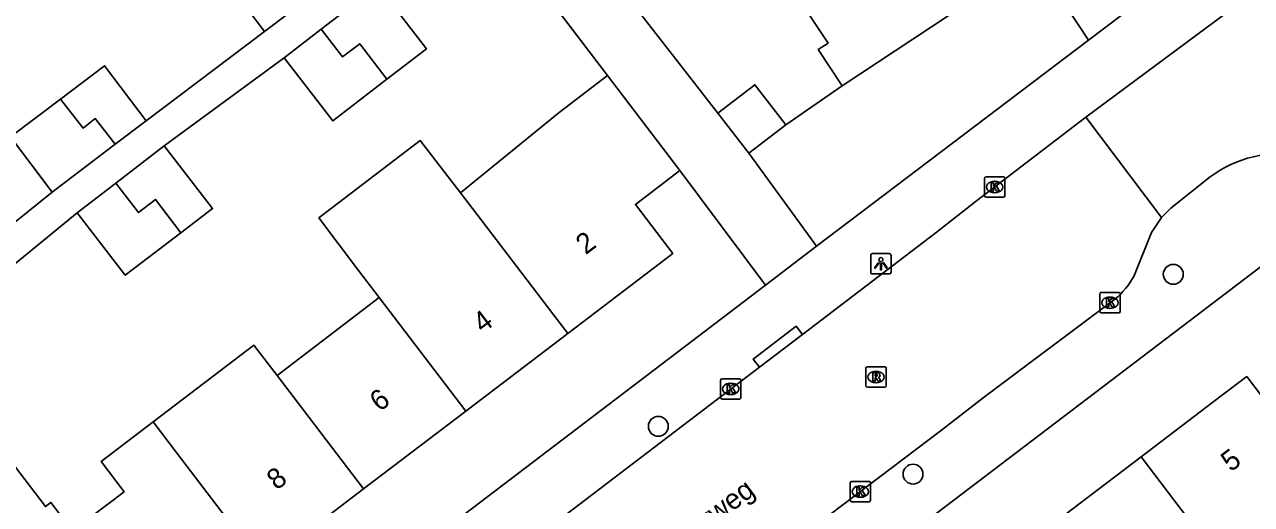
# Model space of a CAD drawing. Extents: x 160037 to 160839, y 385326 to 386441.
# Drawn here: x 160441.2 to 160501.5, y 385823.3 to 385846.9 of the extents above; entities that cross this region are included whole.
import ezdxf

# ---------------------------------------------------------------- set-up
doc = ezdxf.new("R2010")
doc.units = 0
for name, color, linetype in [('IMGEO_Boom', 7, 'Continuous'), ('IMGEO_Groenvoorziening', 7, 'Continuous'), ('IMGEO_Kolk', 7, 'Continuous'), ('IMGEO_Lichtpunt', 7, 'Continuous'), ('IMGEO_Muur', 7, 'Continuous'), ('IMGEO_Openbare_ruimte_label', 7, 'Continuous'), ('IMGEO_Pand', 7, 'Continuous'), ('IMGEO_Pand_nummerreeks', 7, 'Continuous'), ('IMGEO_Rijbaan_lokaal_gesloten', 7, 'Continuous'), ('IMGEO_Rioolput', 7, 'Continuous'), ('IMGEO_Voetpad_open', 7, 'Continuous')]:
    doc.layers.add(name, color=color, linetype=linetype)

msp = doc.modelspace()

# ---------------------------------------------------------------- linework, layer by layer
at = {"layer": 'IMGEO_Boom'}
for centre in [(160497.641, 385834.612), (160472.333, 385827.141), (160484.853, 385824.789)]:
    msp.add_circle(centre, 0.489, dxfattribs=at)
at = {"layer": 'IMGEO_Groenvoorziening'}
for points in [[(160493.476, 385846.124), (160490.841, 385850.132)], [(160478.595, 385841.952), (160481.363, 385843.883)]]:
    msp.add_lwpolyline(points, dxfattribs=at)
at = {"layer": 'IMGEO_Kolk'}
for p, q in [((160488.364, 385838.477), (160488.364, 385839.329)), ((160488.439, 385839.403), (160489.291, 385839.403)), ((160488.852, 385839.183), (160488.877, 385839.183)), ((160489.365, 385839.329), (160489.365, 385838.477)), ((160488.875, 385838.623), (160488.85, 385838.623)), ((160489.291, 385838.403), (160488.439, 385838.403)), ((160494.031, 385832.79), (160494.031, 385833.642)), ((160494.106, 385833.716), (160494.958, 385833.716)), ((160495.032, 385833.642), (160495.032, 385832.79)), ((160494.519, 385833.496), (160494.544, 385833.496)), ((160494.958, 385832.716), (160494.106, 385832.716)), ((160494.542, 385832.936), (160494.517, 385832.936)), ((160475.394, 385828.555), (160475.394, 385829.407)), ((160475.469, 385829.481), (160476.321, 385829.481)), ((160476.395, 385829.407), (160476.395, 385828.555)), ((160475.882, 385829.261), (160475.907, 385829.261)), ((160476.321, 385828.481), (160475.469, 385828.481)), ((160475.905, 385828.701), (160475.88, 385828.701)), ((160481.766, 385823.508), (160481.766, 385824.36)), ((160481.841, 385824.434), (160482.693, 385824.434)), ((160482.254, 385824.214), (160482.279, 385824.214)), ((160482.767, 385824.36), (160482.767, 385823.508)), ((160482.693, 385823.434), (160481.841, 385823.434)), ((160482.277, 385823.654), (160482.252, 385823.654))]:
    msp.add_line(p, q, dxfattribs=at)
for points in [[(160488.364, 385838.477), (160488.364, 385839.329)], [(160488.439, 385839.403), (160489.291, 385839.403)], [(160488.685, 385839.103), (160488.808, 385839.103), (160488.808, 385838.952), (160488.938, 385839.103), (160489.102, 385839.103), (160488.956, 385838.952), (160489.109, 385838.703), (160488.957, 385838.703), (160488.872, 385838.867), (160488.808, 385838.8), (160488.808, 385838.703), (160488.685, 385838.703), (160488.685, 385839.103)], [(160489.365, 385839.329), (160489.365, 385838.477)], [(160489.291, 385838.403), (160488.439, 385838.403)], [(160494.031, 385832.79), (160494.031, 385833.642)], [(160494.106, 385833.716), (160494.958, 385833.716)], [(160495.032, 385833.642), (160495.032, 385832.79)], [(160494.352, 385833.416), (160494.475, 385833.416), (160494.475, 385833.265), (160494.605, 385833.416), (160494.769, 385833.416), (160494.623, 385833.265), (160494.776, 385833.016), (160494.624, 385833.016), (160494.539, 385833.18), (160494.475, 385833.113), (160494.475, 385833.016), (160494.352, 385833.016), (160494.352, 385833.416)], [(160494.958, 385832.716), (160494.106, 385832.716)], [(160475.394, 385828.555), (160475.394, 385829.407)], [(160475.469, 385829.481), (160476.321, 385829.481)], [(160476.395, 385829.407), (160476.395, 385828.555)], [(160475.715, 385829.181), (160475.838, 385829.181), (160475.838, 385829.03), (160475.968, 385829.181), (160476.132, 385829.181), (160475.986, 385829.03), (160476.139, 385828.781), (160475.987, 385828.781), (160475.902, 385828.945), (160475.838, 385828.878), (160475.838, 385828.781), (160475.715, 385828.781), (160475.715, 385829.181)], [(160476.321, 385828.481), (160475.469, 385828.481)], [(160481.766, 385823.508), (160481.766, 385824.36)], [(160481.841, 385824.434), (160482.693, 385824.434)], [(160482.087, 385824.134), (160482.21, 385824.134), (160482.21, 385823.983), (160482.34, 385824.134), (160482.504, 385824.134), (160482.358, 385823.983), (160482.511, 385823.734), (160482.359, 385823.734), (160482.274, 385823.898), (160482.21, 385823.831), (160482.21, 385823.734), (160482.087, 385823.734), (160482.087, 385824.134)], [(160482.767, 385824.36), (160482.767, 385823.508)], [(160482.693, 385823.434), (160481.841, 385823.434)]]:
    msp.add_lwpolyline(points, dxfattribs=at)
for centre, start, end in [((160488.441, 385839.327), 91.55205, 178.44795), ((160488.441, 385839.327), 91.55205, 178.44795), ((160489.289, 385839.327), 1.55205, 88.44795), ((160489.289, 385839.327), 1.55205, 88.44795), ((160488.441, 385838.479), 181.55205, 268.44795), ((160488.441, 385838.479), 181.55205, 268.44795), ((160489.289, 385838.479), 271.55205, 358.44795), ((160489.289, 385838.479), 271.55205, 358.44795), ((160494.108, 385833.64), 91.55205, 178.44795), ((160494.108, 385833.64), 91.55205, 178.44795), ((160494.956, 385833.64), 1.55205, 88.44795), ((160494.956, 385833.64), 1.55205, 88.44795), ((160494.108, 385832.792), 181.55205, 268.44795), ((160494.108, 385832.792), 181.55205, 268.44795), ((160494.956, 385832.792), 271.55205, 358.44795), ((160494.956, 385832.792), 271.55205, 358.44795), ((160475.471, 385829.405), 91.55205, 178.44795), ((160475.471, 385829.405), 91.55205, 178.44795), ((160476.319, 385829.405), 1.55205, 88.44795), ((160476.319, 385829.405), 1.55205, 88.44795), ((160475.471, 385828.557), 181.55205, 268.44795), ((160475.471, 385828.557), 181.55205, 268.44795), ((160476.319, 385828.557), 271.55205, 358.44795), ((160476.319, 385828.557), 271.55205, 358.44795), ((160481.843, 385824.358), 91.55205, 178.44795), ((160481.843, 385824.358), 91.55205, 178.44795), ((160482.691, 385824.358), 1.55205, 88.44795), ((160482.691, 385824.358), 1.55205, 88.44795), ((160481.843, 385823.51), 181.55205, 268.44795), ((160481.843, 385823.51), 181.55205, 268.44795), ((160482.691, 385823.51), 271.55205, 358.44795), ((160482.691, 385823.51), 271.55205, 358.44795)]:
    msp.add_arc(centre, 0.0765, start, end, dxfattribs=at)
for centre, major_axis, ratio, start_param, end_param in [((160488.851, 385838.903), (-0.387, 0.002), 0.722429, 4.712389, 7.853982), ((160488.876, 385838.903), (-0.39, 0.002), 0.717154, 1.570796, 4.712389), ((160494.518, 385833.216), (-0.387, 0.002), 0.722429, 4.712389, 7.853982), ((160494.543, 385833.216), (-0.39, 0.002), 0.717154, 1.570796, 4.712389), ((160475.881, 385828.981), (-0.387, 0.002), 0.722429, 4.712389, 7.853982), ((160475.906, 385828.981), (-0.39, 0.002), 0.717154, 1.570796, 4.712389), ((160482.253, 385823.934), (-0.387, 0.002), 0.722429, 4.712389, 7.853982), ((160482.278, 385823.934), (-0.39, 0.002), 0.717154, 1.570796, 4.712389)]:
    msp.add_ellipse(centre, major_axis=major_axis, ratio=ratio, start_param=start_param, end_param=end_param, dxfattribs=at)
at = {"layer": 'IMGEO_Lichtpunt'}
for p, q in [((160482.774, 385835.533), (160482.774, 385834.726)), ((160482.774, 385835.533), (160482.774, 385834.726)), ((160483.676, 385835.628), (160482.868, 385835.628)), ((160483.676, 385835.628), (160482.868, 385835.628)), ((160483.77, 385834.726), (160483.77, 385835.533)), ((160483.77, 385834.726), (160483.77, 385835.533)), ((160482.868, 385834.632), (160483.676, 385834.632)), ((160482.868, 385834.632), (160483.676, 385834.632))]:
    msp.add_line(p, q, dxfattribs=at)
for points in [[(160483.148, 385835.197), (160483.187, 385835.169), (160482.999, 385834.907), (160482.961, 385834.934), (160483.148, 385835.197)], [(160483.25, 385835.149), (160483.297, 385835.149), (160483.297, 385834.827), (160483.25, 385834.827), (160483.25, 385835.149)], [(160483.36, 385835.169), (160483.398, 385835.196), (160483.585, 385834.934), (160483.546, 385834.906), (160483.36, 385835.169)]]:
    msp.add_lwpolyline(points, dxfattribs=at)
msp.add_circle((160483.273, 385835.331), 0.0994, dxfattribs=at)
for centre, start, end in [((160482.868, 385835.533), 90, 180), ((160482.868, 385835.533), 90, 180), ((160483.676, 385835.533), 0, 90), ((160483.676, 385835.533), 0, 90), ((160482.868, 385834.726), 180, 270), ((160482.868, 385834.726), 180, 270), ((160483.676, 385834.726), 270, 0), ((160483.676, 385834.726), 270, 360)]:
    msp.add_arc(centre, 0.0946, start, end, dxfattribs=at)
at = {"layer": 'IMGEO_Muur'}
msp.add_lwpolyline([(160463.541, 385852.65), (160469.844, 385844.381)], dxfattribs=at)
at = {"layer": 'IMGEO_Pand'}
for points in [[(160452.988, 385846.544), (160450.62, 385849.672), (160452.705, 385851.251)], [(160481.363, 385843.883), (160480.195, 385845.654), (160480.676, 385845.972), (160478.461, 385849.331)], [(160455.774, 385846.665), (160458.547, 385848.802)], [(160458.547, 385848.802), (160460.94, 385845.697), (160458.995, 385844.199)], [(160455.708, 385848.603), (160452.988, 385846.544)], [(160481.363, 385843.883), (160487.444, 385847.892)], [(160453.941, 385845.253), (160455.774, 385846.665)], [(160455.774, 385846.665), (160456.819, 385845.295), (160457.665, 385845.941), (160458.995, 385844.199)], [(160458.995, 385844.199), (160456.333, 385842.148), (160453.941, 385845.253)], [(160447.172, 385842.155), (160445.12, 385844.865), (160442.954, 385843.221)], [(160462.611, 385838.618), (160467.463, 385842.567), (160469.844, 385844.381)], [(160469.844, 385844.381), (160473.399, 385839.715)], [(160475.259, 385842.539), (160477.078, 385843.933), (160478.595, 385841.952)], [(160442.954, 385843.221), (160440.496, 385841.361), (160442.546, 385838.653)], [(160442.954, 385843.221), (160444.064, 385841.796), (160444.665, 385842.264), (160445.648, 385841.002)], [(160445.648, 385841.002), (160447.172, 385842.155)], [(160476.776, 385840.559), (160475.259, 385842.539)], [(160476.776, 385840.559), (160478.595, 385841.952)], [(160442.546, 385838.653), (160445.648, 385841.002)], [(160445.677, 385839.094), (160448.054, 385840.924)], [(160448.874, 385836.653), (160450.43, 385837.841), (160448.054, 385840.924)], [(160458.623, 385833.464), (160457.605, 385834.802), (160455.644, 385837.38), (160460.636, 385841.185), (160462.611, 385838.618)], [(160473.399, 385839.715), (160471.213, 385838.049), (160473.047, 385835.641), (160467.887, 385831.709)], [(160445.677, 385839.094), (160443.773, 385837.627)], [(160448.874, 385836.653), (160447.625, 385838.289), (160446.782, 385837.646), (160445.677, 385839.094)], [(160462.611, 385838.618), (160463.637, 385837.285), (160467.887, 385831.709)], [(160443.773, 385837.627), (160446.135, 385834.562), (160448.874, 385836.653)], [(160458.623, 385833.464), (160453.6, 385829.636)], [(160462.868, 385827.884), (160458.623, 385833.464)], [(160467.887, 385831.709), (160462.868, 385827.884)], [(160447.507, 385827.354), (160451.485, 385830.385), (160452.462, 385831.129), (160453.6, 385829.636)], [(160453.6, 385829.636), (160457.85, 385824.06)], [(160500.436, 385819.889), (160500.572, 385819.992), (160501.342, 385818.979), (160501.387, 385819.013), (160503.556, 385816.159), (160509.921, 385820.997), (160507.751, 385823.851), (160507.955, 385824.006), (160505.223, 385827.599), (160503.665, 385826.415), (160501.253, 385829.587), (160500, 385828.635), (160496.064, 385825.642)], [(160457.85, 385824.06), (160462.868, 385827.884)], [(160443.551, 385822), (160446.077, 385823.925), (160444.949, 385825.405), (160447.507, 385827.354)], [(160447.507, 385827.354), (160448.635, 385825.874), (160452.895, 385820.284)], [(160447.811, 385816.411), (160442.656, 385812.482), (160438.396, 385818.072), (160437.33, 385819.471), (160435.376, 385822.036), (160440.264, 385825.761), (160442.218, 385823.197), (160442.485, 385823.4), (160443.551, 385822)], [(160491.019, 385821.807), (160496.064, 385825.642)], [(160496.064, 385825.642), (160500, 385820.463), (160500.436, 385819.889)], [(160457.85, 385824.06), (160452.895, 385820.284)]]:
    msp.add_lwpolyline(points, dxfattribs=at)
at = {"layer": 'IMGEO_Rijbaan_lokaal_gesloten'}
for points in [[(160493.352, 385842.337), (160502.735, 385849.311), (160511.134, 385854.977), (160512.487, 385855.591)], [(160479.417, 385831.661), (160485.988, 385836.666), (160487.975, 385838.222), (160493.352, 385842.337)], [(160493.352, 385842.337), (160497.067, 385837.411)], [(160497.067, 385837.411), (160497.522, 385837.863), (160499.459, 385839.402)], [(160495.699, 385834.509), (160496.571, 385836.664), (160497.067, 385837.411)], [(160448.723, 385798.382), (160451.05, 385800.142), (160470.421, 385814.975), (160486.246, 385826.946), (160488.303, 385828.547), (160494.77, 385833.394)], [(160479.417, 385831.661), (160477.302, 385830.05)], [(160444.062, 385804.681), (160469.047, 385823.762), (160477.302, 385830.05)]]:
    msp.add_lwpolyline(points, dxfattribs=at)
for centre, radius, start, end in [((160502.975, 385834.617), 5.938, 35.45082, 126.31032), ((160492.413, 385836.303), 3.744, 309.02358, 331.37539)]:
    msp.add_arc(centre, radius, start, end, dxfattribs=at)
at = {"layer": 'IMGEO_Rioolput'}
for p, q in [((160482.533, 385829.139), (160482.533, 385829.991)), ((160482.608, 385830.065), (160483.46, 385830.065)), ((160483.534, 385829.991), (160483.534, 385829.139)), ((160483.021, 385829.845), (160483.046, 385829.845)), ((160483.46, 385829.065), (160482.608, 385829.065)), ((160483.044, 385829.285), (160483.019, 385829.285))]:
    msp.add_line(p, q, dxfattribs=at)
for points in [[(160482.533, 385829.139), (160482.533, 385829.991)], [(160482.608, 385830.065), (160483.46, 385830.065)], [(160483.534, 385829.991), (160483.534, 385829.139)], [(160483.122, 385829.763), (160482.87, 385829.765), (160482.87, 385829.365)], [(160482.87, 385829.365), (160482.994, 385829.365), (160482.994, 385829.527), (160483.005, 385829.527)], [(160483.048, 385829.684), (160482.994, 385829.684), (160482.994, 385829.603)], [(160482.994, 385829.603), (160483.046, 385829.603)], [(160483.052, 385829.498), (160483.123, 385829.365), (160483.263, 385829.365), (160483.198, 385829.491)], [(160483.46, 385829.065), (160482.608, 385829.065)]]:
    msp.add_lwpolyline(points, dxfattribs=at)
for centre, radius, start, end in [((160482.61, 385829.989), 0.0765, 91.55205, 178.44795), ((160482.61, 385829.989), 0.0765, 91.55205, 178.44795), ((160483.458, 385829.989), 0.0765, 1.55205, 88.44795), ((160483.458, 385829.989), 0.0765, 1.55205, 88.44795), ((160483.004, 385829.474), 0.0533, 26.02933, 88.69889), ((160483.03, 385829.792), 0.19, 274.7715, 282.96867), ((160483.054, 385829.588), 0.0964, 77.00612, 93.18647), ((160483.068, 385829.645), 0.0378, 276.66336, 79.67722), ((160483.121, 385829.653), 0.109, 350.36119, 89.41601), ((160483.119, 385829.653), 0.112, 277.58423, 350.98172), ((160483.103, 385829.438), 0.108, 29.51342, 73.79051), ((160482.61, 385829.141), 0.0765, 181.55205, 268.44795), ((160482.61, 385829.141), 0.0765, 181.55205, 268.44795), ((160483.458, 385829.141), 0.0765, 271.55205, 358.44795), ((160483.458, 385829.141), 0.0765, 271.55205, 358.44795)]:
    msp.add_arc(centre, radius, start, end, dxfattribs=at)
for centre, major_axis, ratio, start_param, end_param in [((160483.02, 385829.565), (-0.387, 0.002), 0.722429, 4.712389, 7.853982), ((160483.045, 385829.565), (-0.39, 0.002), 0.717154, 1.570796, 4.712389)]:
    msp.add_ellipse(centre, major_axis=major_axis, ratio=ratio, start_param=start_param, end_param=end_param, dxfattribs=at)
at = {"layer": 'IMGEO_Voetpad_open'}
for points in [[(160463.561, 385852.624), (160469.844, 385844.381)], [(160470.724, 385848.388), (160475.259, 385842.539)], [(160495.073, 385847.335), (160493.476, 385846.124)], [(160452.988, 385846.544), (160447.172, 385842.155)], [(160493.476, 385846.124), (160480.111, 385835.996)], [(160448.054, 385840.924), (160453.941, 385845.253)], [(160480.111, 385835.996), (160476.776, 385840.559)], [(160473.399, 385839.715), (160477.606, 385834.085)], [(160442.546, 385838.653), (160439.577, 385836.275)], [(160438.306, 385833.163), (160443.773, 385837.627)], [(160477.606, 385834.085), (160480.111, 385835.996)], [(160502.255, 385835.22), (160500, 385833.506), (160456.281, 385800.253), (160448.431, 385794.458)], [(160477.606, 385834.085), (160475.467, 385832.462), (160441.615, 385806.689)], [(160477.302, 385830.05), (160477, 385830.447), (160479.115, 385832.058), (160479.417, 385831.661)]]:
    msp.add_lwpolyline(points, dxfattribs=at)

# ---------------------------------------------------------------- texts
at = {"layer": 'IMGEO_Openbare_ruimte_label'}
msp.add_text('Barrierweg', height=1, rotation=37.07612, dxfattribs=at).set_placement((160471.993, 385819.931))
at = {"layer": 'IMGEO_Pand_nummerreeks'}
for s, rotation, p in [('2', 37.31101, (160468.767, 385835.547)), ('4', 37.31101, (160463.704, 385831.688)), ('6', 37.31101, (160458.638, 385827.828)), ('5', 37.24226, (160500.467, 385824.869)), ('8', 37.31101, (160453.576, 385823.971))]:
    msp.add_text(s, height=1, rotation=rotation, dxfattribs=at).set_placement(p)

doc.saveas('drawing.dxf')
